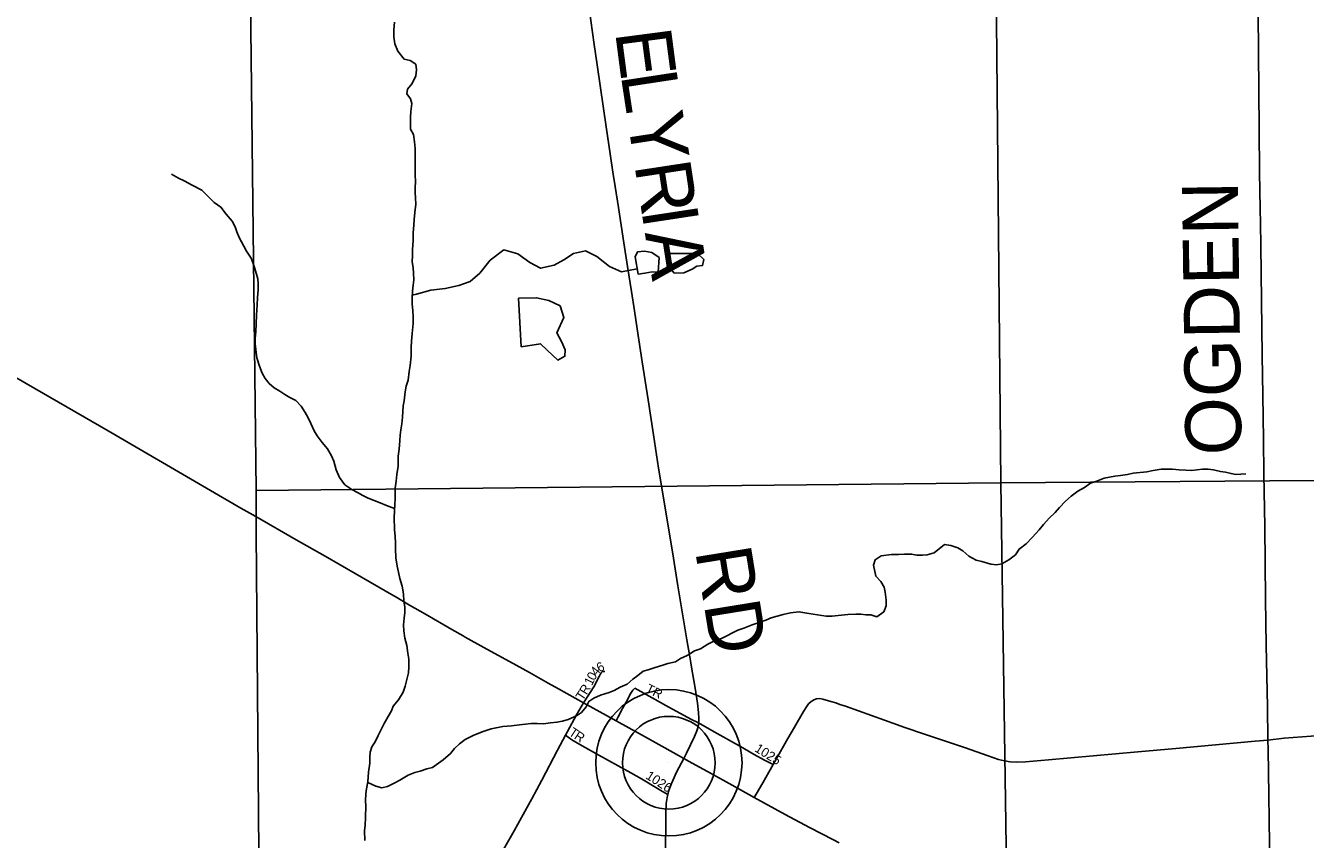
# Model space of a CAD drawing. Extents: x 1985906 to 2360102, y 891258 to 1222054.
# Drawn here: x 2075680 to 2082552, y 1034037 to 1038403 of the extents above; entities that cross this region are included whole.
import ezdxf

# ---------------------------------------------------------------- set-up
doc = ezdxf.new("R2010")
doc.units = 0
for name, color, linetype in [('GM_X_County_Road', 7, 'Continuous'), ('GM_X_County_Road_Text', 7, 'Continuous'), ('GM_X_Minor_Lake', 7, 'Continuous'), ('GM_X_Minor_River', 7, 'Continuous'), ('GM_X_Section', 7, 'Continuous'), ('GM_X_Township_Road', 7, 'Continuous'), ('GM_X_Township_Road_Text', 7, 'Continuous'), ('GM_X_Township_Subdivision', 7, 'Continuous'), ('GM_X_Township_Subdivision_Text', 7, 'Continuous'), ('GM_X_Unincorporated', 7, 'Continuous'), ('GM_X_Unincorporated_Location', 7, 'Continuous'), ('GM_X_US_Route', 7, 'Continuous')]:
    doc.layers.add(name, color=color, linetype=linetype)

msp = doc.modelspace()

# ---------------------------------------------------------------- linework, layer by layer
at = {"layer": 'GM_X_County_Road'}
for points in [[(2079252, 1034984.6), (2079244.7, 1035026.5), (2079231.2, 1035107.3), (2079198.6, 1035301.1), (2079182.7, 1035398.2), (2079152.8, 1035579.9), (2079136.2, 1035684.7), (2079115.1, 1035816.2), (2079079.3, 1036028.5), (2079051.7, 1036206.9), (2079023.2, 1036395.4), (2078990.2, 1036598.6), (2078964.4, 1036776.1), (2078948.8, 1036872.6), (2078933.2, 1036976.5), (2078911.2, 1037111.7), (2078891.9, 1037238.6), (2078877.2, 1037333.3), (2078863.4, 1037427.1), (2078846, 1037540.1), (2078834, 1037617.4), (2078818.1, 1037715.1), (2078798.2, 1037861), (2078783.5, 1037959.4), (2078748.6, 1038192.1), (2078733, 1038302.4), (2078697.2, 1038561.6)], [(2079293.8, 1034661.5), (2079294.4, 1034668.6), (2079294.9, 1034685.3), (2079293.8, 1034718.4), (2079288.5, 1034767.7), (2079275.8, 1034848.8), (2079255.9, 1034961.8), (2079252, 1034984.6)], [(2079214.5, 1034470.8), (2079229.6, 1034499.3), (2079272.3, 1034588.4), (2079285, 1034619.1), (2079289.8, 1034635.3), (2079292.9, 1034651.9), (2079293.8, 1034661.5)], [(2079128.8, 1034277.5), (2079132.4, 1034293), (2079142.4, 1034323.7), (2079154.9, 1034353.7), (2079175.8, 1034397.9), (2079214.5, 1034470.8)], [(2079115.7, 1033926.7), (2079117.1, 1034180.5), (2079120.5, 1034229.3), (2079125.2, 1034261.4), (2079128.8, 1034277.5)]]:
    msp.add_lwpolyline(points, dxfattribs=at)
at = {"layer": 'GM_X_Minor_Lake'}
for points in [[(2078969.1, 1037070.2), (2079005.1, 1037074.4), (2079045, 1037082.7), (2079077, 1037080.8), (2079082.6, 1037159), (2079042.5, 1037186.8), (2079002.4, 1037192.6), (2078966.4, 1037190.3), (2078952.6, 1037162.2)], [(2079134.5, 1037181.3), (2079132.7, 1037141.3), (2079142.9, 1037099.3), (2079163.1, 1037075.3), (2079215, 1037077.7), (2079258.9, 1037095.9), (2079284.8, 1037112.1), (2079314.8, 1037116.3), (2079322.6, 1037148.4), (2079288.5, 1037180.2)], [(2079288.5, 1037180.2), (2079134.5, 1037181.3)], [(2078952.6, 1037162.2), (2078969.1, 1037070.2)], [(2078341.3, 1036680), (2078445.2, 1036696.6), (2078481.4, 1036662.8), (2078537.7, 1036609), (2078575.6, 1036629.3), (2078577.4, 1036663.3), (2078557.1, 1036709.3), (2078532.9, 1036755.2), (2078570.4, 1036837.5), (2078550.1, 1036899.5), (2078489.9, 1036929.2), (2078423.9, 1036942.8), (2078325.9, 1036940.2)], [(2078325.9, 1036940.2), (2078341.3, 1036680)]]:
    msp.add_lwpolyline(points, dxfattribs=at)
at = {"layer": 'GM_X_Minor_River'}
for points in [[(2077746.1, 1037912.6), (2077747.9, 1037942.7), (2077753.7, 1037984.9), (2077747.6, 1038011), (2077727.4, 1038037), (2077731.3, 1038063.1), (2077755.2, 1038093.3), (2077775, 1038133.6), (2077778.8, 1038165.7), (2077774.7, 1038195.8), (2077744.5, 1038215.8), (2077712.4, 1038223.6), (2077678.1, 1038265.6), (2077661.9, 1038305.7), (2077657.7, 1038343.8), (2077657.5, 1038380), (2077661.3, 1038422.2)], [(2077502, 1034030.7), (2077499.8, 1034084.9), (2077503.6, 1034111), (2077505.4, 1034155.2), (2077507.1, 1034217.4), (2077504.9, 1034243.5), (2077506.7, 1034281.7), (2077510.6, 1034307.8), (2077518.4, 1034346), (2077522.2, 1034398.2), (2077527.9, 1034446.4), (2077527.7, 1034478.5), (2077529.6, 1034504.6), (2077539.5, 1034532.8), (2077557.4, 1034560.9), (2077573.2, 1034595.2), (2077604.9, 1034659.5), (2077626.8, 1034695.8), (2077644.7, 1034726), (2077654.5, 1034752.1), (2077682.4, 1034786.4), (2077708.3, 1034826.7), (2077718.1, 1034858.8), (2077727.9, 1034895), (2077735.8, 1034931.2), (2077737.6, 1034961.3), (2077737.4, 1035003.5), (2077733.2, 1035035.6), (2077727, 1035077.7), (2077716.8, 1035115.8), (2077710.5, 1035155.9), (2077708.4, 1035188), (2077712.2, 1035224.2), (2077716, 1035254.3), (2077715.9, 1035284.4), (2077711.7, 1035314.5), (2077709.5, 1035354.7), (2077701.3, 1035394.8), (2077689, 1035436.9), (2077682.8, 1035471), (2077674.6, 1035503.1), (2077668.4, 1035547.2), (2077666.1, 1035595.4), (2077666, 1035627.5), (2077663.8, 1035661.6), (2077661.6, 1035699.8), (2077659.2, 1035764), (2077662.9, 1035834.3), (2077664.7, 1035866.4), (2077664.4, 1035920.6), (2077670.2, 1035958.8), (2077674.1, 1035994.9), (2077679.8, 1036039.2), (2077681.5, 1036093.4), (2077685.4, 1036131.5), (2077689.1, 1036177.7), (2077691, 1036205.8), (2077694.8, 1036234), (2077700.7, 1036266.1), (2077704.5, 1036302.3), (2077708.2, 1036362.5), (2077712, 1036390.6), (2077717.8, 1036438.8), (2077723.7, 1036469), (2077733.5, 1036501.2), (2077739.3, 1036547.4), (2077745.1, 1036579.5), (2077750.9, 1036629.7), (2077750.6, 1036675.9), (2077752.4, 1036710), (2077756.2, 1036752.2), (2077762, 1036804.4), (2077761.8, 1036840.6), (2077759.6, 1036872.7), (2077755.4, 1036910.8), (2077755.2, 1036942.9), (2077757, 1036979.1), (2077760.9, 1037011.2), (2077764.7, 1037039.3), (2077762.5, 1037075.5), (2077760.4, 1037105.6), (2077756.2, 1037135.7), (2077758, 1037169.8), (2077757.9, 1037201.9), (2077761.6, 1037250.1), (2077761.4, 1037292.3), (2077765.2, 1037332.5), (2077767, 1037362.6), (2077770.8, 1037400.8), (2077774.6, 1037444.9), (2077774.4, 1037477.1), (2077772.3, 1037507.2), (2077772.1, 1037537.3), (2077774, 1037563.4), (2077771.8, 1037605.5), (2077771, 1037744.1), (2077768.8, 1037780.2), (2077762.6, 1037818.3), (2077746.4, 1037848.4), (2077746.1, 1037912.6)], [(2077661, 1035797.5), (2077661, 1035812.2), (2077618.8, 1035828.1), (2077584.7, 1035842), (2077552.5, 1035855.9), (2077520.4, 1035867.8), (2077490.3, 1035881.7), (2077462.1, 1035897.6), (2077432, 1035913.5), (2077393.8, 1035939.4), (2077365.5, 1035979.5), (2077347.3, 1036019.5), (2077335, 1036065.7), (2077322.8, 1036095.7), (2077300.6, 1036131.8), (2077272.4, 1036165.8), (2077246.1, 1036201.8), (2077230, 1036229.8), (2077211.7, 1036267.9), (2077195.5, 1036301.9), (2077181.3, 1036328), (2077159.1, 1036362), (2077130.9, 1036392), (2077098.8, 1036407.9), (2077072.6, 1036423.8), (2077044.5, 1036441.8), (2077014.3, 1036459.7), (2076988.2, 1036483.7), (2076966, 1036509.7), (2076949.8, 1036537.7), (2076935.6, 1036575.8), (2076921.3, 1036619.9), (2076912.9, 1036696.1), (2076912.7, 1036724.2), (2076916.5, 1036762.4), (2076918.3, 1036802.6), (2076920.1, 1036850.8), (2076922, 1036876.9), (2076923.8, 1036905), (2076925.6, 1036945.2), (2076929.4, 1036985.3), (2076929.2, 1037017.4), (2076927.1, 1037045.5), (2076910.8, 1037099.7), (2076902.6, 1037127.7), (2076890.4, 1037155.8), (2076866.2, 1037193.8), (2076852, 1037219.9), (2076827.7, 1037265.9), (2076813.5, 1037296), (2076805.4, 1037324), (2076789.2, 1037354.1), (2076756.9, 1037392.1), (2076728.7, 1037430.1), (2076692.5, 1037454), (2076626, 1037520), (2076573.8, 1037547.8), (2076531.6, 1037569.7), (2076501.4, 1037585.7), (2076463.2, 1037605.5)], [(2077755.9, 1036956.9), (2077779.8, 1036963.1), (2077855.7, 1036983.5), (2077933.6, 1036992), (2078005.5, 1037008.5), (2078067.4, 1037030.8), (2078119.1, 1037075.2), (2078174.8, 1037145.6), (2078248.5, 1037200.1), (2078322.6, 1037178.6), (2078386.8, 1037132.9), (2078445, 1037101.2), (2078518.9, 1037117.6), (2078570.7, 1037146), (2078622.5, 1037180.3), (2078686.4, 1037194.7), (2078746.6, 1037165), (2078814.9, 1037111.3), (2078879, 1037081.7), (2078964.1, 1037098.2)], [(2080814.6, 1035527.6), (2080862.7, 1035513.7), (2080892.8, 1035509.9), (2080922.8, 1035516), (2080958.8, 1035536.3), (2080994.7, 1035564.5), (2081014.6, 1035594.8), (2081052.5, 1035623), (2081086.4, 1035659.3), (2081122.3, 1035697.6), (2081146.2, 1035725.8), (2081176.1, 1035760.1), (2081208, 1035790.4), (2081231.9, 1035818.6), (2081263.7, 1035850.9), (2081293.7, 1035879.1), (2081329.6, 1035905.4), (2081365.6, 1035925.6), (2081397.5, 1035947.8), (2081427.5, 1035958), (2081471.5, 1035974.3), (2081529.5, 1035986.6), (2081559.6, 1035988.7), (2081597.6, 1035994.9), (2081627.7, 1036001.1), (2081699.8, 1036009.5), (2081733.8, 1036015.7), (2081777.8, 1036023.9), (2081837.9, 1036024.2), (2081874, 1036020.3), (2081910.1, 1036018.5), (2081942.2, 1036016.6), (2081968.2, 1036020.7), (2082000.3, 1036022.9), (2082030.3, 1036023), (2082058.4, 1036019.1), (2082096.5, 1036011.3), (2082122.6, 1036007.4), (2082152.7, 1035999.5), (2082178.8, 1035995.6), (2082204.8, 1035995.7), (2082232.9, 1035997.9)], [(2077517.8, 1034342.8), (2077560.6, 1034322.1), (2077592.7, 1034314.2), (2077622.7, 1034320.3), (2077662.7, 1034340.6), (2077688.7, 1034354.8), (2077734.6, 1034381.1), (2077770.6, 1034395.3), (2077798.7, 1034403.5), (2077834.7, 1034415.7), (2077864.7, 1034421.8), (2077896.6, 1034446.1), (2077922.6, 1034464.3), (2077962.5, 1034498.6), (2077982.4, 1034524.8), (2078010.3, 1034549), (2078040.2, 1034573.2), (2078084.2, 1034593.5), (2078132.2, 1034613.8), (2078180.2, 1034630.1), (2078206.2, 1034636.2), (2078242.3, 1034642.4), (2078288.3, 1034646.6), (2078332.4, 1034650.8), (2078364.4, 1034655), (2078394.5, 1034659.2), (2078426.5, 1034659.3), (2078460.6, 1034657.5), (2078498.6, 1034661.7), (2078532.7, 1034665.8), (2078562.7, 1034672), (2078592.7, 1034680.2), (2078638.7, 1034700.4), (2078664.7, 1034718.6), (2078690.6, 1034748.9), (2078704.4, 1034777), (2078730.4, 1034795.2), (2078766.4, 1034811.5), (2078814.4, 1034825.7), (2078840.4, 1034835.9), (2078872.4, 1034854.1), (2078910.3, 1034870.3), (2078940.3, 1034896.6), (2078968.2, 1034916.8), (2078996.2, 1034939), (2079022.2, 1034947.1), (2079060.2, 1034959.4), (2079102.2, 1034971.6), (2079128.2, 1034979.8), (2079170.2, 1034990), (2079196.2, 1035008.2), (2079232.2, 1035024.4), (2079272.1, 1035048.7), (2079304.1, 1035058.9), (2079344.1, 1035085.2), (2079380, 1035101.4), (2079416, 1035115.6), (2079504, 1035160.2), (2079536, 1035170.3), (2079582, 1035188.6), (2079608, 1035196.8), (2079654, 1035213.1), (2079684, 1035225.2), (2079748, 1035243.6), (2079788, 1035251.8), (2079832.1, 1035258), (2079886.2, 1035248.3), (2079978.5, 1035234.6), (2080010.6, 1035234.8), (2080042.6, 1035238.9), (2080094.7, 1035243.2), (2080138.7, 1035245.4), (2080164.8, 1035245.5), (2080190.9, 1035241.6), (2080218.9, 1035241.8), (2080251, 1035231.9), (2080289, 1035258.1), (2080300.8, 1035290.3), (2080300.7, 1035320.4), (2080296.4, 1035362.6), (2080290.3, 1035390.7), (2080272.1, 1035420.7), (2080245.9, 1035448.7), (2080233.6, 1035508.8), (2080241.4, 1035537), (2080273.4, 1035559.2), (2080329.4, 1035565.5), (2080367.5, 1035565.7), (2080399.6, 1035567.8), (2080437.6, 1035568), (2080465.7, 1035562.1), (2080495.8, 1035562.2), (2080521.8, 1035564.4), (2080557.8, 1035574.6), (2080613.7, 1035619), (2080647.8, 1035613.1), (2080685.9, 1035601.3), (2080712.1, 1035585.3), (2080744.3, 1035557.4), (2080784.5, 1035535.5), (2080814.6, 1035527.6)]]:
    msp.add_lwpolyline(points, dxfattribs=at)
at = {"layer": 'GM_X_Section'}
for points in [[(2086388.5, 1041335.2), (2086450.6, 1035990.4), (2080917.5, 1035949.4), (2080867.4, 1041292.2)], [(2080867.4, 1041292.2), (2080917.5, 1035949.4), (2076917.4, 1035909.8), (2076858.4, 1041016.5), (2076849.2, 1041248.6)], [(2076917.4, 1035909.8), (2080917.5, 1035949.4), (2080995.7, 1030588.7), (2076961.6, 1030541), (2076918.5, 1035681.7)], [(2080917.5, 1035949.4), (2086450.6, 1035990.4), (2086502.7, 1030641.5), (2080995.7, 1030588.7)]]:
    msp.add_lwpolyline(points, close=True, dxfattribs=at)
at = {"layer": 'GM_X_Township_Road'}
for points in [[(2082350.6, 1034569.7), (2082347.6, 1034750.4), (2082342, 1035077.6), (2082338.3, 1035325.6), (2082333.9, 1035715.7), (2082329, 1035997), (2082326.2, 1036181.8), (2082323.6, 1036420.6), (2082319.9, 1036633.8), (2082312.2, 1037223.8), (2082311.3, 1037341.7), (2082309.9, 1037420.5), (2082306.2, 1037617.2), (2082304, 1037846.7), (2082297.5, 1038469.8)], [(2079693.5, 1034438.6), (2079709.4, 1034467.3), (2079773.6, 1034579), (2079808.2, 1034638.8), (2079857.7, 1034722.9), (2079873.3, 1034748.9), (2079883.7, 1034763.6), (2079897.5, 1034777.5), (2079911.4, 1034784.2), (2079913, 1034784.9)], [(2079913, 1034784.9), (2079926.5, 1034790.6), (2079943.9, 1034792), (2079961.5, 1034789.7), (2080003.3, 1034777.4), (2080030.1, 1034768.8), (2080052.4, 1034761.2), (2080082.8, 1034750.9), (2080291.8, 1034676), (2080401, 1034637.9), (2080500.6, 1034603.8), (2080727.6, 1034527.8), (2080842.9, 1034487), (2080904, 1034465.9), (2080935.6, 1034458.4), (2080967.6, 1034453.5), (2080999.9, 1034451.4), (2081048.7, 1034452.2), (2081172.1, 1034463.5), (2081651.4, 1034505.9), (2081856.8, 1034524.1), (2082282.2, 1034563.9), (2082350.6, 1034569.7)], [(2078579, 1034595.3), (2078590.2, 1034616.3), (2078638.7, 1034706.1), (2078676.4, 1034769.5)], [(2078245.5, 1033983.3), (2078302.6, 1034082.6), (2078343.1, 1034153.8), (2078398.4, 1034254.3), (2078452.3, 1034355.5), (2078536.1, 1034515), (2078579, 1034595.3)], [(2082350.6, 1034569.7), (2082438.2, 1034579.5), (2082631.5, 1034595)], [(2082374.3, 1032860.3), (2082374.1, 1032895.1), (2082373.7, 1032978.2), (2082369.1, 1033144.5), (2082362.5, 1033601.8), (2082361.6, 1033798), (2082358.5, 1034011.1), (2082356.6, 1034142.2), (2082354.8, 1034273.3), (2082351.4, 1034519.2), (2082350.6, 1034569.7)], [(2079592.6, 1034261.8), (2079602.8, 1034279.2), (2079638.4, 1034339.9), (2079670.4, 1034397.1), (2079693.5, 1034438.6)]]:
    msp.add_lwpolyline(points, dxfattribs=at)
at = {"layer": 'GM_X_Township_Subdivision'}
for points in [[(2078676.4, 1034769.5), (2078683.4, 1034780), (2078712.4, 1034824.2), (2078731.2, 1034854.8), (2078759.1, 1034911.3), (2078766.5, 1034925.1), (2078770, 1034930.1), (2078772.7, 1034932.9), (2078778.1, 1034936.9), (2078781.7, 1034938), (2078785.7, 1034938.4), (2078789.5, 1034938.3)], [(2078850.6, 1034673.3), (2078861.1, 1034693.6), (2078884.5, 1034738.6), (2078904.5, 1034772.4), (2078919.1, 1034799.9), (2078927.1, 1034815.7), (2078940.9, 1034837), (2078946.1, 1034842.6), (2078951.2, 1034848.1)], [(2078951.2, 1034848.1), (2079061.4, 1034787.4), (2079118.6, 1034755.1), (2079252.8, 1034682.2), (2079293.8, 1034661.5)], [(2079293.8, 1034661.5), (2079377.8, 1034614.5), (2079518, 1034535.8), (2079592.5, 1034492.9), (2079647.1, 1034461.2), (2079679.1, 1034445.6), (2079693.5, 1034438.6)], [(2078579, 1034595.3), (2078586.4, 1034590.2), (2078613.2, 1034571.5), (2078655.4, 1034545.6), (2078742, 1034497.2), (2078930.5, 1034394.3), (2078987.7, 1034361.3), (2079072.3, 1034310.3), (2079100.6, 1034293.9), (2079128.8, 1034277.5)]]:
    msp.add_lwpolyline(points, dxfattribs=at)
at = {"layer": 'GM_X_Unincorporated'}
for radius in [392.8, 249]:
    msp.add_circle((2079134.1, 1034447.9), radius, dxfattribs=at)
at = {"layer": 'GM_X_Unincorporated_Location'}
msp.add_line((2079134.1, 1034447.9), (2079134.1, 1034447.9), dxfattribs=at)
at = {"layer": 'GM_X_US_Route'}
for points in [[(2075327.6, 1036688.6), (2075682.7, 1036483.2), (2076123.5, 1036229.6), (2076651.3, 1035921.9), (2076836.1, 1035814.8), (2076915.7, 1035768.9), (2077132.9, 1035645.1), (2077288.2, 1035556.9), (2077529.4, 1035417.6), (2077657.2, 1035343.7), (2077664.7, 1035339.3)], [(2077664.7, 1035339.3), (2077742.3, 1035294.3), (2077827.4, 1035244.9), (2077969.4, 1035163.2), (2078030.5, 1035128.3)], [(2078030.5, 1035128.3), (2078040.6, 1035122.5), (2078141, 1035066.7), (2078313.7, 1034972.1), (2078385, 1034931.9), (2078485.3, 1034876), (2078541.3, 1034844.4), (2078586.5, 1034819.2), (2078676.4, 1034769.5), (2078798.4, 1034702.1), (2078850.6, 1034673.3), (2078971.5, 1034606.7), (2079112, 1034527.6), (2079185.3, 1034486.3), (2079214.5, 1034470.8), (2079243, 1034455.7), (2079357.6, 1034392.1), (2079474.7, 1034327.1), (2079592.6, 1034261.8), (2079758.5, 1034170.2), (2079889.3, 1034099.8), (2080017.9, 1034034), (2080049.3, 1034018.7)]]:
    msp.add_lwpolyline(points, dxfattribs=at)

# ---------------------------------------------------------------- texts
at = {"layer": 'GM_X_County_Road_Text'}
for s, rotation, p in [('E', 277.45885, (2078845, 1038370)), ('L', 278.66687, (2078875.1, 1038140.7)), ('Y', 278.68913, (2078908.9, 1037918.7)), ('R', 278.68787, (2078948.8, 1037657.7)), ('I', 278.68555, (2078986, 1037414.2)), ('A', 278.83891, (2079004.8, 1037291.5)), ('RD', 279.22285, (2079274.8, 1035584.8))]:
    msp.add_text(s, height=300, rotation=rotation, dxfattribs=at).set_placement(p)
at = {"layer": 'GM_X_Township_Road_Text'}
msp.add_text('OGDEN', height=300, rotation=90.78151, dxfattribs=at).set_placement((2082209, 1036099.5))
at = {"layer": 'GM_X_Township_Subdivision_Text'}
for s, rotation, p in [('6', 27.28435, (2078761.4, 1034931.8)), ('0', 62.94614, (2078734.6, 1034885.6)), ('4', 52.87405, (2078747.3, 1034911)), ('R', 59.08497, (2078692.4, 1034809.1)), ('1', 63.01597, (2078720.6, 1034858.1)), ('TR', 333.43495, (2079004.8, 1034829.2)), ('T', 56.51453, (2078671.7, 1034777.7)), ('T', 326.31751, (2078592.4, 1034599.6)), ('R', 326.3032, (2078621.7, 1034580.1)), ('1025', 327.99218, (2079590.6, 1034512)), ('1026', 326.88837, (2079005.7, 1034366.6))]:
    msp.add_text(s, height=50, rotation=rotation, dxfattribs=at).set_placement(p)

doc.saveas('drawing.dxf')
